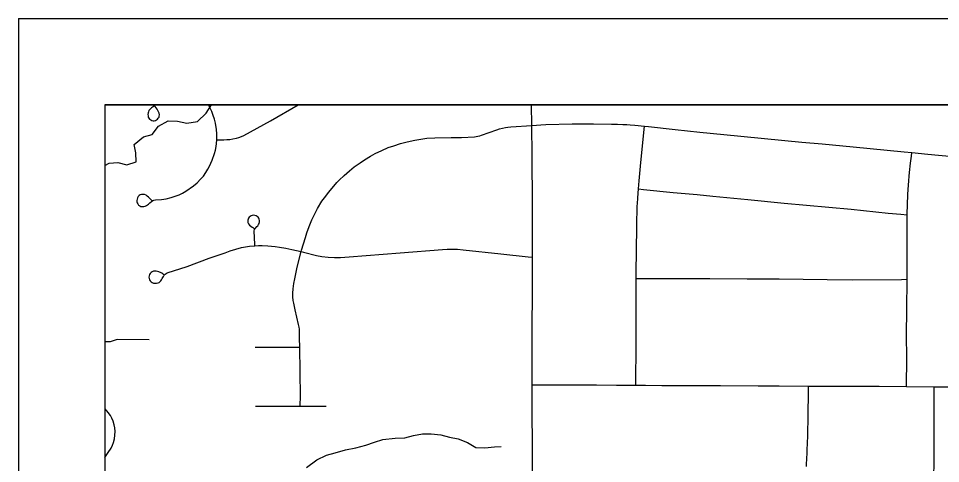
# Model space of a CAD drawing. Extents: x 0 to 34, y 0 to 22.
# Drawn here: x 2 to 3.065, y 20.485 to 21 of the extents above; entities that cross this region are included whole.
import ezdxf

# ---------------------------------------------------------------- set-up
doc = ezdxf.new("R2010")
doc.units = 0
for name, color, linetype in [('GM_X_City_Street', 7, 'Continuous'), ('GM_X_Corporation', 7, 'Continuous'), ('GM_X_Minor_Lake', 7, 'Continuous'), ('GM_X_Minor_River', 7, 'Continuous'), ('GM_X_State_Route', 7, 'Continuous'), ('SH_Data', 7, 'Continuous')]:
    doc.layers.add(name, color=color, linetype=linetype)

msp = doc.modelspace()

# ---------------------------------------------------------------- linework, layer by layer
at = {"layer": 'GM_X_City_Street'}
for points in [[(2.1545, 20.7892), (2.1527, 20.7911), (2.1516, 20.7921), (2.1503, 20.7935), (2.1489, 20.7947), (2.1476, 20.7955), (2.1457, 20.7963), (2.144, 20.7966), (2.1423, 20.7964), (2.1408, 20.796), (2.1395, 20.7951), (2.1385, 20.794), (2.1376, 20.7927), (2.1371, 20.7912), (2.1367, 20.7897), (2.1368, 20.7881), (2.1372, 20.7867), (2.1379, 20.7855), (2.1389, 20.7842), (2.1401, 20.7832), (2.1414, 20.7827), (2.1428, 20.7824), (2.1438, 20.7824), (2.1449, 20.7825), (2.1466, 20.783), (2.148, 20.7838), (2.1491, 20.7845), (2.1502, 20.7853), (2.1519, 20.7868), (2.1536, 20.7882), (2.1552, 20.7894), (2.1565, 20.7899), (2.1585, 20.7903), (2.1654, 20.7908), (2.1705, 20.7915), (2.1764, 20.793), (2.1812, 20.7945), (2.1858, 20.7962), (2.1895, 20.7979), (2.1935, 20.8003), (2.2021, 20.8064), (2.2065, 20.8101), (2.2104, 20.814), (2.2137, 20.8178), (2.2165, 20.8218), (2.219, 20.8258), (2.2208, 20.8293), (2.2237, 20.836), (2.2266, 20.8438), (2.2277, 20.8477), (2.2286, 20.8521), (2.229, 20.8554), (2.2292, 20.8598), (2.2294, 20.8622), (2.2293, 20.8667), (2.2288, 20.8715), (2.2276, 20.8788), (2.2265, 20.8837), (2.2251, 20.8879), (2.2235, 20.8925), (2.2212, 20.8972), (2.2197, 20.9)], [(2.1568, 20.8987), (2.1548, 20.8974), (2.1538, 20.8967), (2.1528, 20.8958), (2.1517, 20.8947), (2.1508, 20.8934), (2.1502, 20.8921), (2.1498, 20.8908), (2.1496, 20.889), (2.1498, 20.8873), (2.15, 20.886), (2.1508, 20.8846), (2.1515, 20.8836), (2.1528, 20.8826), (2.154, 20.8819), (2.1555, 20.8816), (2.1569, 20.8816), (2.1584, 20.8819), (2.1597, 20.8826), (2.1608, 20.8834), (2.1616, 20.8846), (2.1624, 20.8858), (2.1627, 20.8872), (2.1628, 20.8887), (2.1625, 20.8903), (2.162, 20.892), (2.1611, 20.8937), (2.1601, 20.8952), (2.1592, 20.8965), (2.1578, 20.8982), (2.1572, 20.8992), (2.1569, 20.9)], [(2.2292, 20.8598), (2.2303, 20.8598), (2.2374, 20.8598), (2.2409, 20.8599), (2.2444, 20.8602), (2.2476, 20.8607), (2.2519, 20.8616), (2.2545, 20.8623), (2.2576, 20.8634), (2.2603, 20.8647), (2.2913, 20.8817), (2.3233, 20.9)], [(2.3254, 20.5517), (2.3254, 20.553), (2.3257, 20.5628), (2.325, 20.6201), (2.3249, 20.6304), (2.3248, 20.6355), (2.3248, 20.6381), (2.3246, 20.6406), (2.3242, 20.6432), (2.3236, 20.6461), (2.3196, 20.6631), (2.3188, 20.6669), (2.3181, 20.6707), (2.3175, 20.6739), (2.317, 20.678), (2.3171, 20.6824), (2.3173, 20.6872), (2.3182, 20.6934), (2.3193, 20.699), (2.3219, 20.7123), (2.3267, 20.7304), (2.3271, 20.7319), (2.3315, 20.7466), (2.3333, 20.7523), (2.3348, 20.7565), (2.3367, 20.7615), (2.3391, 20.7671), (2.3423, 20.7742), (2.3456, 20.7803), (2.3507, 20.7886), (2.3536, 20.7926), (2.3585, 20.7991), (2.368, 20.8103), (2.3705, 20.813), (2.3763, 20.8186), (2.3824, 20.8239), (2.3879, 20.8283), (2.3947, 20.8332), (2.3997, 20.8366), (2.4066, 20.8408), (2.4123, 20.8437), (2.4199, 20.8475), (2.4271, 20.8506), (2.4337, 20.8529), (2.4413, 20.8554), (2.4491, 20.8574), (2.4579, 20.8592), (2.4649, 20.8604), (2.4719, 20.8614), (2.4809, 20.862), (2.4998, 20.8623), (2.5119, 20.8625), (2.527, 20.8632), (2.5288, 20.8634), (2.5306, 20.8637), (2.5329, 20.8643), (2.535, 20.8649), (2.5527, 20.8713), (2.5559, 20.8722), (2.5594, 20.873), (2.5629, 20.8738), (2.5656, 20.8742), (2.5689, 20.8747), (2.5931, 20.8763)], [(2.5931, 20.8763), (2.5985, 20.8767), (2.6035, 20.8771), (2.6092, 20.8774), (2.6396, 20.8781), (2.6644, 20.8781), (2.6854, 20.8779), (2.6923, 20.8777), (2.6982, 20.8775), (2.7029, 20.8773), (2.7069, 20.877), (2.712, 20.8766), (2.7234, 20.8754), (2.728, 20.8749), (2.7588, 20.8716), (2.7872, 20.8687), (2.815, 20.8658), (2.9052, 20.8571), (2.9287, 20.8549), (2.9646, 20.8514), (3.0233, 20.8458), (3.0323, 20.845), (3.0506, 20.8431), (3.0963, 20.8387)], [(2.7135, 20.576), (2.7135, 20.5811), (2.7136, 20.6196), (2.7138, 20.6607), (2.7139, 20.6774), (2.7139, 20.698), (2.7139, 20.6992), (2.7142, 20.7384), (2.7143, 20.7527), (2.7146, 20.7682), (2.7147, 20.7752), (2.7147, 20.7784), (2.7148, 20.7813), (2.7149, 20.7833), (2.7151, 20.7857), (2.7155, 20.7925), (2.7163, 20.8031), (2.7171, 20.8123), (2.7186, 20.8291), (2.7226, 20.8681), (2.7234, 20.8754)], [(3.026, 20.5746), (3.0263, 20.6074), (3.0262, 20.6341), (3.0265, 20.6633), (3.0267, 20.6984), (3.0268, 20.7198), (3.027, 20.7602), (3.027, 20.7729), (3.0273, 20.7856), (3.0273, 20.7887), (3.0275, 20.7924), (3.0277, 20.7966), (3.0281, 20.8023), (3.0283, 20.8073), (3.0286, 20.8121), (3.029, 20.8178), (3.0295, 20.8218), (3.0306, 20.8326), (3.0317, 20.8406), (3.0323, 20.845)], [(2.7163, 20.8031), (2.7223, 20.8024), (2.7563, 20.7989), (2.7841, 20.7963), (2.8021, 20.7946), (2.8428, 20.7905), (2.8848, 20.7864), (2.9621, 20.7793), (3.0048, 20.7749), (3.0196, 20.7736), (3.027, 20.7729)], [(2.2732, 20.737), (2.2732, 20.7385), (2.2723, 20.7544), (2.2727, 20.7558), (2.2735, 20.757), (2.2744, 20.7581), (2.2755, 20.7593), (2.2765, 20.7603), (2.2775, 20.7616), (2.2781, 20.7631), (2.2785, 20.7647), (2.2785, 20.7664), (2.2782, 20.768), (2.2776, 20.7692), (2.2769, 20.7703), (2.2759, 20.7711), (2.2746, 20.7718), (2.2731, 20.7722), (2.2714, 20.7725), (2.2701, 20.7722), (2.2688, 20.7718), (2.2678, 20.7712), (2.2667, 20.7702), (2.2659, 20.7692), (2.2653, 20.7679), (2.265, 20.7666), (2.2649, 20.7652), (2.2652, 20.764), (2.2658, 20.7627), (2.2671, 20.761), (2.2686, 20.7597), (2.2701, 20.7587), (2.2714, 20.7579), (2.2728, 20.757)], [(2.1681, 20.7037), (2.1668, 20.7046), (2.1655, 20.7055), (2.1642, 20.7062), (2.1629, 20.7068), (2.1621, 20.7071), (2.1608, 20.7076), (2.1593, 20.7078), (2.1576, 20.7079), (2.1561, 20.7077), (2.1546, 20.7072), (2.1533, 20.7064), (2.1523, 20.7051), (2.1515, 20.7039), (2.1509, 20.7023), (2.1507, 20.7009), (2.1509, 20.6994), (2.1513, 20.6978), (2.1521, 20.6966), (2.1532, 20.6954), (2.1546, 20.6946), (2.156, 20.6941), (2.1579, 20.6938), (2.1597, 20.6939), (2.1613, 20.6943), (2.1627, 20.6949), (2.1635, 20.6956), (2.1644, 20.6966), (2.1653, 20.6979), (2.1662, 20.6993), (2.1669, 20.7006), (2.1675, 20.7018), (2.1682, 20.703), (2.1695, 20.7044), (2.1708, 20.7053), (2.172, 20.7058), (2.1949, 20.7133), (2.2205, 20.7227), (2.2387, 20.7291), (2.2448, 20.7312), (2.2511, 20.7331), (2.2576, 20.735), (2.2623, 20.7359), (2.2668, 20.7366), (2.2732, 20.737), (2.2775, 20.7373), (2.2817, 20.7374), (2.2883, 20.7371), (2.2965, 20.7364), (2.3016, 20.7357), (2.309, 20.7345), (2.3159, 20.733), (2.3267, 20.7304), (2.3294, 20.7297), (2.3444, 20.7259), (2.3504, 20.7248), (2.3579, 20.7241), (2.3653, 20.7237), (2.3722, 20.7237), (2.3821, 20.7242), (2.4019, 20.7261), (2.4409, 20.7292), (2.4901, 20.7329), (2.4954, 20.7333), (2.5005, 20.7334), (2.5071, 20.7331), (2.5138, 20.7325), (2.5572, 20.728), (2.5889, 20.7245), (2.594, 20.724)], [(2.7139, 20.6992), (2.7206, 20.6992), (2.761, 20.6993), (2.7989, 20.6993), (2.8418, 20.6991), (2.8791, 20.6988), (2.9344, 20.6983), (2.9636, 20.6979), (3.0202, 20.6983), (3.0267, 20.6984)], [(2.2735, 20.6201), (2.2931, 20.62), (2.3061, 20.62), (2.3231, 20.6201), (2.325, 20.6201)], [(2.5935, 20.5763), (2.6065, 20.5764), (2.6369, 20.5765), (2.668, 20.5763), (2.691, 20.576), (2.7135, 20.576), (2.7246, 20.576), (2.7433, 20.5758), (2.7681, 20.5757), (2.7899, 20.5755), (2.811, 20.5755), (2.8546, 20.5754), (2.8788, 20.5752), (2.913, 20.575), (2.9329, 20.5749), (2.9944, 20.5749), (3.026, 20.5746), (3.0582, 20.5742), (3.079, 20.574)], [(2.9106, 20.4819), (2.9107, 20.4866), (2.9108, 20.4891), (2.9118, 20.5104), (2.9118, 20.5122), (2.9119, 20.5145), (2.912, 20.516), (2.912, 20.5175), (2.9126, 20.5412), (2.9129, 20.5679), (2.913, 20.575)], [(3.0575, 20.4643), (3.0576, 20.4691), (3.058, 20.4877), (3.058, 20.5181), (3.0581, 20.5436), (3.0582, 20.569), (3.0582, 20.5742)], [(2.2738, 20.5519), (2.2891, 20.5518), (2.3044, 20.5518), (2.3254, 20.5517), (2.3342, 20.5517), (2.347, 20.5516), (2.3554, 20.5516)], [(2.1, 20.4925), (2.1038, 20.498), (2.107, 20.5032), (2.1086, 20.5065), (2.1099, 20.5099), (2.1109, 20.514), (2.1115, 20.5182), (2.1116, 20.5224), (2.1112, 20.5267), (2.1105, 20.5302), (2.1093, 20.5343), (2.1079, 20.5377), (2.1062, 20.5409), (2.1038, 20.5444), (2.1002, 20.5486), (2.1, 20.5488)]]:
    msp.add_lwpolyline(points, dxfattribs=at)
at = {"layer": 'GM_X_Corporation'}
msp.add_lwpolyline([(5.0198, 20.9), (2.1, 20.9), (2.1, 17.4875)], dxfattribs=at)
msp.add_lwpolyline([(5.0198, 20.9), (2.1, 20.9), (2.1, 17.4875)], dxfattribs=at)
at = {"layer": 'GM_X_Minor_Lake'}
msp.add_line((2.1511, 20.6286), (2.114, 20.6287), dxfattribs=at)
msp.add_lwpolyline([(2.114, 20.6287), (2.1061, 20.626), (2.1, 20.6262)], dxfattribs=at)
at = {"layer": 'GM_X_Minor_River'}
for points in [[(2.1, 20.83), (2.1047, 20.8326), (2.115, 20.8334), (2.1252, 20.8308), (2.1362, 20.8343), (2.1358, 20.8445), (2.1338, 20.8544), (2.1444, 20.8632), (2.1546, 20.8659), (2.1618, 20.8754), (2.1731, 20.8815), (2.1837, 20.8812), (2.1944, 20.879), (2.2069, 20.881), (2.217, 20.8905), (2.2231, 20.9)], [(2.3328, 20.4809), (2.3448, 20.4897), (2.3561, 20.4951), (2.366, 20.4979), (2.3777, 20.5014), (2.3898, 20.5037), (2.4015, 20.5065), (2.4113, 20.51), (2.4211, 20.5131), (2.4351, 20.5147), (2.4464, 20.5152), (2.4563, 20.5179), (2.4668, 20.5199), (2.4767, 20.5196), (2.488, 20.5185), (2.4979, 20.516), (2.5081, 20.5141), (2.5188, 20.5097), (2.5283, 20.504), (2.5389, 20.5034), (2.5502, 20.5046), (2.5578, 20.505)]]:
    msp.add_lwpolyline(points, dxfattribs=at)
at = {"layer": 'GM_X_State_Route'}
for points in [[(2.5939, 20.697), (2.594, 20.724), (2.5941, 20.7615), (2.5941, 20.7802), (2.5934, 20.8461), (2.5931, 20.8715), (2.5931, 20.8763), (2.5927, 20.9)], [(2.601, 20.0161), (2.6002, 20.0583), (2.598, 20.1863), (2.5968, 20.2452), (2.5952, 20.3218), (2.5944, 20.4081), (2.5943, 20.4492), (2.5939, 20.476), (2.5935, 20.5763), (2.5935, 20.5859), (2.5937, 20.6279), (2.5939, 20.697)]]:
    msp.add_lwpolyline(points, dxfattribs=at)
at = {"layer": 'SH_Data'}
for p, q in [((2, 21), (9, 21)), ((2, 21), (2, 14)), ((2.1, 20.9), (2.1, 14.1)), ((2.1, 20.9), (8.9, 20.9))]:
    msp.add_line(p, q, dxfattribs=at)

doc.saveas('drawing.dxf')
